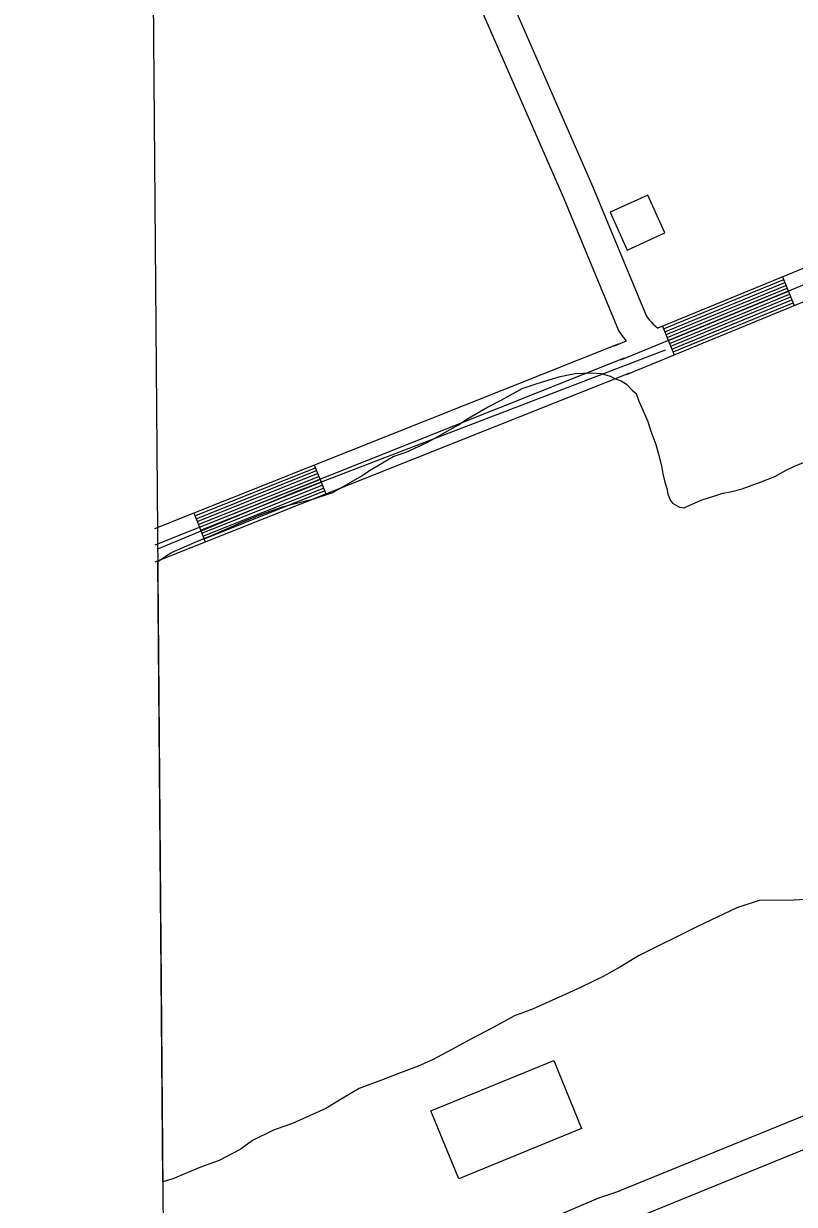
# Model space of a CAD drawing. Extents: x 3568792 to 3606828, y 529143 to 554785.
# Drawn here: x 3570936 to 3571679, y 535909 to 537047 of the extents above; entities that cross this region are included whole.
import ezdxf

# ---------------------------------------------------------------- set-up
doc = ezdxf.new("R2010")
doc.units = 0
for name, color, linetype in [('V-BLDG-OTLN', 7, 'Continuous'), ('V-DTCH-CNTR', 7, 'Continuous'), ('V-GRID-FRAM', 7, 'Continuous'), ('V-ROAD-CNTR', 7, 'Continuous'), ('V-SITE-VEGE', 7, 'Continuous')]:
    doc.layers.add(name, color=color, linetype=linetype)

msp = doc.modelspace()

# ---------------------------------------------------------------- linework, layer by layer
at = {"layer": 'V-BLDG-OTLN'}
for points in [[(3571537.6, 536882.2), (3571501.2, 536865.6), (3571517.8, 536829.2), (3571554.2, 536845.8)], [(3571473.8, 535982.5), (3571355.5, 535933.9), (3571328.6, 535999.5), (3571446.9, 536048)]]:
    msp.add_lwpolyline(points, close=True, dxfattribs=at)
at = {"layer": 'V-DTCH-CNTR'}
msp.add_lwpolyline([(3571065.4, 536541.2), (3571197, 536595.9), (3571554.7, 536733.1)], dxfattribs=at)
at = {"layer": 'V-GRID-FRAM'}
msp.add_lwpolyline([(3570936, 552713.8), (3602582.8, 552980.8), (3602744.1, 534798.4), (3571081.5, 534531.3), (3570936, 552713.8)], dxfattribs=at)
at = {"layer": 'V-ROAD-CNTR'}
for p, q in [((3571667.4, 536803.5), (3571678.8, 536775.7)), ((3571551.8, 536756), (3571563.2, 536728.2)), ((3571216.1, 536622.1), (3571227.2, 536594.3)), ((3571100, 536575.9), (3571111.1, 536548))]:
    msp.add_line(p, q, dxfattribs=at)
for points in [[(3571400, 537083.6), (3571484.2, 536890.8), (3571536.1, 536766), (3571537.1, 536764.4), (3571538.9, 536762.1), (3571540.8, 536759.9), (3571542.8, 536757.9), (3571544.9, 536755.9), (3571547.2, 536754.1), (3571547.2, 536754.1)], [(3571372.5, 537071.6), (3571456.6, 536879), (3571509.5, 536751.7), (3571512.7, 536747), (3571515.6, 536743.2), (3571516.9, 536741.6)], [(3571547.7, 536754.3), (3571926.1, 536909.8)], [(3571931.8, 536895.9), (3571511.3, 536723.1)], [(3571517, 536709.2), (3571937.5, 536882)], [(3571552.9, 536753.2), (3571668.6, 536800.7)], [(3571554.1, 536750.4), (3571669.7, 536797.9)], [(3571555.2, 536747.7), (3571670.8, 536795.2)], [(3571556.4, 536744.9), (3571672, 536792.4)], [(3571557.5, 536742.1), (3571673.1, 536789.6)], [(3571558.6, 536739.3), (3571674.3, 536786.8)], [(3571559.8, 536736.6), (3571675.4, 536784.1)], [(3571560.9, 536733.8), (3571676.5, 536781.3)], [(3571562.1, 536731), (3571677.7, 536778.5)], [(3571062.4, 536560.9), (3571509.3, 536738.9)], [(3571505.6, 536737), (3571517, 536741.7)], [(3571514.9, 536724.9), (3571062.5, 536544.8)], [(3571062.7, 536528.8), (3571520.4, 536711)], [(3571101.1, 536573.1), (3571217.2, 536619.3)], [(3571102.2, 536570.3), (3571218.3, 536616.6)], [(3571103.3, 536567.5), (3571219.4, 536613.8)], [(3571104.4, 536564.7), (3571220.5, 536611)], [(3571105.5, 536562), (3571221.6, 536608.2)], [(3571106.6, 536559.2), (3571222.8, 536605.4)], [(3571107.7, 536556.4), (3571223.9, 536602.6)], [(3571108.8, 536553.6), (3571225, 536599.8)], [(3571109.9, 536550.8), (3571226.1, 536597)], [(3571878.8, 536072.4), (3571509.2, 535921.8)], [(3571890.1, 536044.6), (3571520.6, 535894)], [(3571510.2, 535922.1), (3571490, 535915.5), (3571240.1, 535808.6), (3571063.5, 535737.6)]]:
    msp.add_lwpolyline(points, dxfattribs=at)
at = {"layer": 'V-SITE-VEGE'}
for p, q in [((3571431, 536700.6), (3571453.3, 536707.3)), ((3571453.3, 536707.3), (3571467.7, 536710.1)), ((3571467.7, 536710.1), (3571483.5, 536710.9)), ((3571483.5, 536710.9), (3571492.7, 536710.3)), ((3571492.7, 536710.3), (3571501.3, 536707.7)), ((3571501.3, 536707.7), (3571506.6, 536705.2)), ((3571506.6, 536705.2), (3571511.8, 536703.2)), ((3571396.3, 536684.5), (3571416.6, 536695.8)), ((3571416.6, 536695.8), (3571431, 536700.6)), ((3571511.8, 536703.2), (3571517.1, 536700)), ((3571517.1, 536700), (3571522.5, 536694.1)), ((3571522.5, 536694.1), (3571526.4, 536690.9)), ((3571383.2, 536677.8), (3571396.3, 536684.5)), ((3571526.4, 536690.9), (3571529.1, 536683.7)), ((3571529.1, 536683.7), (3571531.8, 536677.1)), ((3571364.9, 536667.1), (3571383.2, 536677.8)), ((3571531.8, 536677.1), (3571537.8, 536664)), ((3571324.9, 536643.7), (3571354.4, 536660.4)), ((3571354.4, 536660.4), (3571364.9, 536667.1)), ((3571537.8, 536664), (3571540.6, 536654.8)), ((3571540.6, 536654.8), (3571545.3, 536641.7)), ((3571304.6, 536634.4), (3571324.9, 536643.7)), ((3571545.3, 536641.7), (3571548, 536632.5)), ((3571269.3, 536616.9), (3571292.2, 536630.3)), ((3571292.2, 536630.3), (3571304.6, 536634.4)), ((3571548, 536632.5), (3571550.7, 536621.4)), ((3571678.3, 536620.5), (3571689.4, 536625.2)), ((3571262.1, 536611.6), (3571269.3, 536616.9)), ((3571550.7, 536621.4), (3571552.1, 536613.5)), ((3571552.1, 536613.5), (3571554.1, 536605.6)), ((3571660, 536611.1), (3571671.1, 536617.2)), ((3571671.1, 536617.2), (3571678.3, 536620.5)), ((3571233.9, 536595.6), (3571262.1, 536611.6)), ((3571554.1, 536605.6), (3571556.2, 536598.4)), ((3571628.5, 536599), (3571646.9, 536605.8)), ((3571646.9, 536605.8), (3571660, 536611.1)), ((3571215.6, 536589.5), (3571233.9, 536595.6)), ((3571556.2, 536598.4), (3571556.9, 536593.8)), ((3571556.9, 536593.8), (3571559.5, 536587.9)), ((3571589.1, 536588.2), (3571602.3, 536592.2)), ((3571602.3, 536592.2), (3571610.1, 536594.9)), ((3571610.1, 536594.9), (3571617.3, 536596.3)), ((3571617.3, 536596.3), (3571628.5, 536599)), ((3571165.7, 536574.6), (3571184.7, 536581.3)), ((3571184.7, 536581.3), (3571193.9, 536584.1)), ((3571193.9, 536584.1), (3571215.6, 536589.5)), ((3571559.5, 536587.9), (3571561.5, 536585.3)), ((3571561.5, 536585.3), (3571568.2, 536581.4)), ((3571568.2, 536581.4), (3571572.8, 536580.8)), ((3571572.8, 536580.8), (3571578, 536583.5)), ((3571578, 536583.5), (3571589.1, 536588.2)), ((3571119.2, 536555.1), (3571148.7, 536567.9)), ((3571148.7, 536567.9), (3571165.7, 536574.6)), ((3571078.6, 536537.7), (3571101.5, 536547.7)), ((3571101.5, 536547.7), (3571119.2, 536555.1)), ((3571066.2, 536529.7), (3571078.6, 536537.7)), ((3571065.5, 536529.3), (3571066.2, 536529.7)), ((3571070.3, 535931.2), (3571065.5, 536529.3)), ((3571689.1, 536203.2), (3571678.6, 536202.5)), ((3571623.5, 536195.4), (3571585.5, 536177.3)), ((3571645.1, 536202.2), (3571623.5, 536195.4)), ((3571678.6, 536202.5), (3571645.1, 536202.2)), ((3571585.5, 536177.3), (3571529.2, 536149.2)), ((3571529.2, 536149.2), (3571510.8, 536137.9)), ((3571510.8, 536137.9), (3571494.5, 536129.2)), ((3571494.5, 536129.2), (3571472.9, 536118.5)), ((3571472.9, 536118.5), (3571455.2, 536110.4)), ((3571455.2, 536110.4), (3571426.4, 536097.7)), ((3571409.3, 536091), (3571385.7, 536078.3)), ((3571426.4, 536097.7), (3571409.3, 536091)), ((3571385.7, 536078.3), (3571370, 536070.2)), ((3571370, 536070.2), (3571353, 536060.9)), ((3571353, 536060.9), (3571330.1, 536048.8)), ((3571330.1, 536048.8), (3571316.3, 536042.8)), ((3571296.7, 536035.4), (3571280.9, 536029.3)), ((3571316.3, 536042.8), (3571296.7, 536035.4)), ((3571259.3, 536021.2), (3571243.6, 536011.9)), ((3571280.9, 536029.3), (3571259.3, 536021.2)), ((3571243.6, 536011.9), (3571227.3, 536001.9)), ((3571227.3, 536001.9), (3571195.8, 535987.8)), ((3571195.8, 535987.8), (3571176.8, 535981.1)), ((3571176.8, 535981.1), (3571156.5, 535971)), ((3571156.5, 535971), (3571144.7, 535962.4)), ((3571144.7, 535962.4), (3571124.4, 535951.7)), ((3571107.4, 535945.6), (3571079.9, 535934.2)), ((3571124.4, 535951.7), (3571107.4, 535945.6)), ((3571079.9, 535934.2), (3571070.3, 535931.2))]:
    msp.add_line(p, q, dxfattribs=at)

doc.saveas('drawing.dxf')
